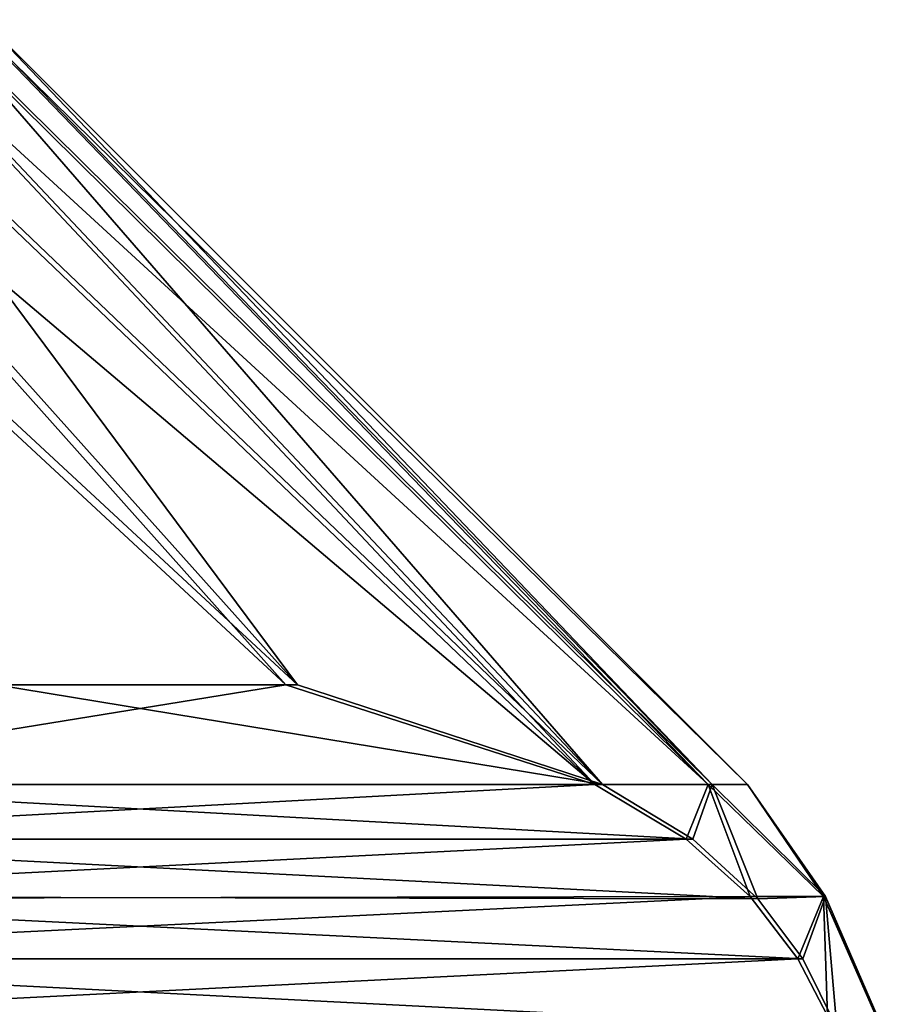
# Model space of a CAD drawing. Header units: metres. Extents: x -109 to 109, y -917 to 389.
# Tile 565 of 656: x 17.09 to 21.87, y -225.84 to -220.38. Entities that reach past the tile are written whole.
import ezdxf

# ---------------------------------------------------------------- set-up
doc = ezdxf.new("R2010")
doc.units = ezdxf.units.M
doc.layers.add('solid_24503124_XXX_01_SW0001_01', color=7, linetype='CONTINUOUS')

msp = doc.modelspace()

# ---------------------------------------------------------------- linework, layer by layer
at = {"layer": 'solid_24503124_XXX_01_SW0001_01'}
for points in [[(18.562305, -224.068909, -59.531269), (15.271066, -220.378677, -61.20327), (14.586376, -220.378677, -59.89967)], [(16.869427, -224.068909, -56.623756), (18.562305, -224.068909, -59.531269), (14.586376, -220.378677, -59.89967)], [(18.626707, -224.068909, -77.117462), (14.64818, -220.378677, -76.778198), (15.323304, -220.378677, -75.469612)], [(18.626707, -224.068909, -77.117462), (16.955168, -224.068909, -80.037292), (14.64818, -220.378677, -76.778198)], [(20.274622, -224.621323, -62.472164), (15.839536, -220.378677, -62.561596), (15.271066, -220.378677, -61.20327)], [(18.562305, -224.068909, -59.531269), (20.274622, -224.621323, -62.472164), (15.271066, -220.378677, -61.20327)], [(18.626707, -224.068909, -77.117462), (15.323304, -220.378677, -75.469612), (15.881811, -220.378677, -74.107162)], [(20.274622, -224.621323, -62.472164), (16.287457, -220.378677, -63.964302), (15.839536, -220.378677, -62.561596)], [(15.881811, -220.378677, -74.107162), (16.319448, -220.378677, -72.701218), (20.317438, -224.621323, -74.164101)], [(18.626707, -224.068909, -77.117462), (15.881811, -220.378677, -74.107162), (20.317438, -224.621323, -74.164101)], [(20.903065, -224.621323, -65.363914), (16.61142, -220.378677, -65.400703), (16.287457, -220.378677, -63.964302)], [(20.274622, -224.621323, -62.472164), (20.903065, -224.621323, -65.363914), (16.287457, -220.378677, -63.964302)], [(16.319448, -220.378677, -72.701218), (16.632883, -220.378677, -71.262482), (20.317438, -224.621323, -74.164101)], [(20.903065, -224.621323, -65.363914), (16.808956, -220.378677, -66.859863), (16.61142, -220.378677, -65.400703)], [(16.632883, -220.378677, -71.262482), (20.924685, -224.621323, -71.26783), (20.317438, -224.621323, -74.164101)], [(16.632883, -220.378677, -71.262482), (16.819727, -220.378677, -69.801918), (20.924685, -224.621323, -71.26783)], [(16.808956, -220.378677, -66.859863), (21.12118, -224.621323, -68.315109), (16.878567, -220.378677, -68.33065)], [(20.903065, -224.621323, -65.363914), (21.12118, -224.621323, -68.315109), (16.808956, -220.378677, -66.859863)], [(16.819727, -220.378677, -69.801918), (16.878567, -220.378677, -68.33065), (20.924685, -224.621323, -71.26783)], [(16.878567, -220.378677, -68.33065), (21.12118, -224.621323, -68.315109), (20.924685, -224.621323, -71.26783)], [(15.157111, -224.621323, -53.682861), (20.274622, -224.621323, -62.472164), (18.562305, -224.068909, -59.531269)], [(15.157111, -224.621323, -53.682861), (18.562305, -224.068909, -59.531269), (16.869427, -224.068909, -56.623756)], [(16.955168, -224.068909, -80.037292), (20.317438, -224.621323, -74.164101), (15.264437, -224.621323, -82.990646)], [(18.626707, -224.068909, -77.117462), (20.317438, -224.621323, -74.164101), (16.955168, -224.068909, -80.037292)], [(14.649832, -224.924637, -52.811611), (20.274622, -224.621323, -62.472164), (15.157111, -224.621323, -53.682861)], [(20.78183, -224.924591, -63.343288), (20.274622, -224.621323, -62.472164), (14.649832, -224.924637, -52.811611)], [(14.763622, -224.924591, -83.865463), (15.264437, -224.621323, -82.990646), (20.818323, -224.924637, -73.289162)], [(20.818323, -224.924637, -73.289162), (15.264437, -224.621323, -82.990646), (20.317438, -224.621323, -74.164101)], [(20.78183, -224.924591, -63.343288), (20.903065, -224.621323, -65.363914), (20.274622, -224.621323, -62.472164)], [(20.818323, -224.924637, -73.289162), (20.317438, -224.621323, -74.164101), (20.924685, -224.621323, -71.26783)], [(21.136631, -225.242233, -63.95266), (20.903065, -224.621323, -65.363914), (20.78183, -224.924591, -63.343288)], [(20.818323, -224.924637, -73.289162), (20.924685, -224.621323, -71.26783), (21.179514, -225.254318, -72.658234)], [(21.542469, -225.241959, -66.849098), (21.12118, -224.621323, -68.315109), (20.903065, -224.621323, -65.363914)], [(21.542469, -225.241959, -66.849098), (20.903065, -224.621323, -65.363914), (21.136631, -225.242233, -63.95266)], [(21.553194, -225.241959, -69.778008), (20.924685, -224.621323, -71.26783), (21.12118, -224.621323, -68.315109)], [(21.553194, -225.241959, -69.778008), (21.179514, -225.254318, -72.658234), (20.924685, -224.621323, -71.26783)], [(21.542469, -225.241959, -66.849098), (21.553194, -225.241959, -69.778008), (21.12118, -224.621323, -68.315109)], [(20.78183, -224.924591, -63.343288), (14.649832, -224.924637, -52.811611), (14.284029, -225.254318, -52.18335)], [(21.136631, -225.242233, -63.95266), (20.78183, -224.924591, -63.343288), (14.284029, -225.254318, -52.18335)], [(14.413294, -225.242233, -84.477417), (14.763622, -224.924591, -83.865463), (21.179514, -225.254318, -72.658234)], [(14.763622, -224.924591, -83.865463), (20.818323, -224.924637, -73.289162), (21.179514, -225.254318, -72.658234)], [(21.136631, -225.242233, -63.95266), (14.284029, -225.254318, -52.18335), (14.031099, -225.587585, -51.748943)], [(21.400677, -225.587646, -64.406158), (21.136631, -225.242233, -63.95266), (14.031099, -225.587585, -51.748943)], [(14.152576, -225.587646, -84.932838), (14.413294, -225.242233, -84.477417), (21.429256, -225.587585, -72.221985)], [(14.413294, -225.242233, -84.477417), (21.179514, -225.254318, -72.658234), (21.429256, -225.587585, -72.221985)], [(21.542469, -225.241959, -66.849098), (21.136631, -225.242233, -63.95266), (21.400677, -225.587646, -64.406158)], [(21.553194, -225.241959, -69.778008), (21.429256, -225.587585, -72.221985), (21.179514, -225.254318, -72.658234)], [(21.542469, -225.241959, -66.849098), (21.400677, -225.587646, -64.406158), (21.564814, -225.904938, -64.688057)], [(21.553194, -225.241959, -69.778008), (21.61655, -225.968658, -71.894821), (21.429256, -225.587585, -72.221985)], [(21.542469, -225.241959, -66.849098), (21.860245, -225.966187, -67.110901), (21.869043, -225.966187, -69.513893)], [(21.542469, -225.241959, -66.849098), (21.869043, -225.966187, -69.513893), (21.553194, -225.241959, -69.778008)], [(21.542469, -225.241959, -66.849098), (21.564814, -225.904938, -64.688057), (21.860245, -225.966187, -67.110901)], [(21.553194, -225.241959, -69.778008), (21.869043, -225.966187, -69.513893), (21.61655, -225.968658, -71.894821)], [(21.400677, -225.587646, -64.406158), (14.031099, -225.587585, -51.748943), (13.841413, -225.968658, -51.423157)], [(21.564814, -225.904938, -64.688057), (21.400677, -225.587646, -64.406158), (13.841413, -225.968658, -51.423157)], [(13.990508, -225.904938, -85.215935), (14.152576, -225.587646, -84.932838), (21.61655, -225.968658, -71.894821)], [(14.152576, -225.587646, -84.932838), (21.429256, -225.587585, -72.221985), (21.61655, -225.968658, -71.894821)]]:
    msp.add_3dface(points, dxfattribs=at)

doc.saveas('drawing.dxf')
